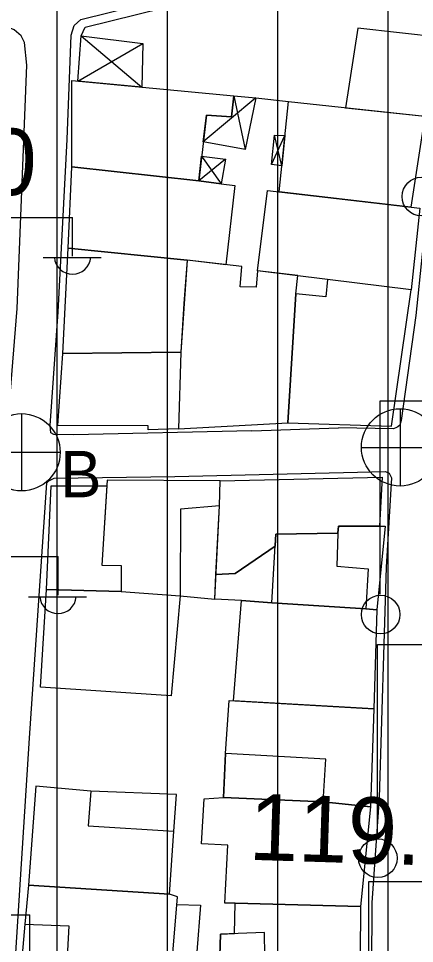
# Model space of a CAD drawing. Extents: x 417997 to 421451, y 4451742 to 4455216.
# Drawn here: x 419718.2 to 419754.1, y 4452722.7 to 4452806.4 of the extents above; entities that cross this region are included whole.
import ezdxf

# ---------------------------------------------------------------- set-up
doc = ezdxf.new("R2010")
doc.units = 0
for name, color, linetype in [('B_Mesken', 7, 'Continuous'), ('B_Sundurma', 7, 'Continuous'), ('B_Teras', 7, 'Continuous'), ('S_Elektrik_Diregi', 7, 'Continuous'), ('S_Rogar_Kapagi_Buski', 7, 'Continuous'), ('Sinir_Duvar_tek_tarafa_ait', 7, 'Continuous'), ('TR_ORTAYOGUNKONUT', 7, 'Continuous'), ('Y_Kot_Noktasi', 7, 'Continuous'), ('Y_Yol_Kotu', 7, 'Continuous'), ('Yol_Sose', 7, 'Continuous')]:
    doc.layers.add(name, color=color, linetype=linetype)

msp = doc.modelspace()

# ---------------------------------------------------------------- linework, layer by layer
at = {"layer": 'B_Mesken'}
for points in [[(419755.075, 4452797.561), (419755.725, 4452797.493), (419756.556, 4452804.702), (419749.003, 4452805.537), (419747.888, 4452798.337)], [(419723.07, 4452792.975), (419723.085, 4452800.781), (419737.753, 4452799.398), (419737.553, 4452797.521), (419735.278, 4452797.668), (419734.582, 4452791.729)], [(419741.861, 4452790.713), (419742.718, 4452798.896), (419755.075, 4452797.561), (419753.803, 4452789.344)], [(419722.746, 4452785.612), (419723.07, 4452792.975), (419734.582, 4452791.729), (419736.605, 4452791.432), (419737.846, 4452791.296), (419737.052, 4452784.123), (419733.542, 4452784.534)], [(419746.257, 4452782.8), (419739.916, 4452783.585), (419740.801, 4452790.835), (419754.625, 4452789.25), (419753.846, 4452781.854)], [(419722.266, 4452776.101), (419722.746, 4452785.612), (419733.542, 4452784.534), (419732.973, 4452776.207)], [(419739.916, 4452783.585), (419739.779, 4452782.081), (419738.348, 4452782.117), (419738.48, 4452783.956), (419733.542, 4452784.534), (419733.23, 4452780.605), (419732.973, 4452776.207), (419732.743, 4452769.26), (419742.646, 4452769.814), (419743.397, 4452781.483), (419743.56, 4452783.134)], [(419743.397, 4452781.483), (419742.646, 4452769.814), (419752.044, 4452769.526), (419753.846, 4452781.854), (419746.257, 4452782.8), (419746.099, 4452781.211)], [(419722.266, 4452776.101), (419732.973, 4452776.207), (419732.743, 4452769.26), (419730.015, 4452769.17), (419730.005, 4452769.542), (419721.819, 4452769.577)], [(419736.454, 4452762.291), (419736.529, 4452764.552), (419726.297, 4452764.618), (419725.81, 4452756.925), (419727.553, 4452756.917), (419727.549, 4452754.535), (419732.891, 4452754.148), (419736.029, 4452753.845)], [(419736.529, 4452764.552), (419751.194, 4452764.911), (419750.973, 4452760.462), (419747.236, 4452760.472), (419747.197, 4452759.828), (419741.56, 4452759.749), (419741.497, 4452758.667), (419737.878, 4452756.182), (419736.141, 4452756.073), (419736.454, 4452762.291)], [(419727.549, 4452754.535), (419720.779, 4452754.739), (419721.217, 4452764.101), (419726.265, 4452764.109), (419725.81, 4452756.925), (419727.553, 4452756.917)], [(419738.454, 4452753.74), (419736.029, 4452753.845), (419736.141, 4452756.073), (419737.878, 4452756.182), (419741.497, 4452758.667), (419741.56, 4452759.749), (419747.197, 4452759.828), (419747.236, 4452760.472), (419751.478, 4452760.461), (419750.716, 4452752.896), (419749.734, 4452752.973), (419741.194, 4452753.529)], [(419732.891, 4452754.148), (419732.076, 4452745.116), (419720.238, 4452745.885), (419720.779, 4452754.739), (419727.549, 4452754.535)], [(419737.744, 4452744.661), (419738.454, 4452753.74), (419741.194, 4452753.529), (419749.734, 4452752.973), (419750.716, 4452752.896), (419750.447, 4452743.935)], [(419737.02, 4452739.885), (419737.351, 4452744.684), (419750.447, 4452743.935), (419750.136, 4452735.06), (419745.861, 4452735.512), (419736.814, 4452735.894)], [(419724.813, 4452736.483), (419719.823, 4452736.925), (419719.144, 4452727.975), (419731.941, 4452727.145), (419732.337, 4452732.861), (419732.568, 4452736.178)], [(419737.875, 4452726.353), (419736.934, 4452726.347), (419737.223, 4452731.587), (419734.84, 4452731.698), (419735.061, 4452735.785), (419736.814, 4452735.894), (419745.861, 4452735.512), (419750.136, 4452735.06), (419749.251, 4452726.033)], [(419718.819, 4452724.456), (419718.331, 4452718.888), (419722.498, 4452718.657), (419731.948, 4452718.204), (419732.646, 4452726.906), (419731.941, 4452727.145), (419719.144, 4452727.975)], [(419737.823, 4452723.595), (419737.875, 4452726.353), (419749.251, 4452726.033), (419749.171, 4452717.089), (419747.877, 4452717.138), (419736.371, 4452717.645), (419736.562, 4452723.549)]]:
    msp.add_lwpolyline(points, close=True, dxfattribs=at)
at = {"layer": 'B_Sundurma'}
for p, q in [((419723.935, 4452804.824), (419729.425, 4452800.183)), ((419723.612, 4452800.731), (419729.518, 4452804.158)), ((419739.762, 4452799.219), (419734.993, 4452795.237)), ((419737.753, 4452799.398), (419738.792, 4452794.553)), ((419741.167, 4452793.187), (419742.395, 4452795.811)), ((419742.107, 4452793.062), (419741.46, 4452795.851)), ((419734.843, 4452793.955), (419736.605, 4452791.432)), ((419737.019, 4452793.669), (419734.582, 4452791.729))]:
    msp.add_line(p, q, dxfattribs=at)
for points in [[(419723.612, 4452800.731), (419723.935, 4452804.824), (419729.518, 4452804.158), (419729.425, 4452800.183)], [(419737.753, 4452799.398), (419739.762, 4452799.219), (419738.792, 4452794.553), (419734.993, 4452795.237), (419735.278, 4452797.668), (419737.553, 4452797.521)], [(419742.107, 4452793.062), (419741.167, 4452793.187), (419741.46, 4452795.851), (419742.395, 4452795.811)], [(419734.843, 4452793.955), (419737.019, 4452793.669), (419736.605, 4452791.432), (419734.582, 4452791.729)]]:
    msp.add_lwpolyline(points, close=True, dxfattribs=at)
at = {"layer": 'B_Teras'}
for points in [[(419736.029, 4452753.845), (419736.454, 4452762.291), (419732.925, 4452762.011), (419732.891, 4452754.148)], [(419741.194, 4452753.529), (419741.56, 4452759.749), (419747.197, 4452759.828), (419747.097, 4452756.828), (419749.951, 4452756.604), (419749.734, 4452752.973)], [(419737.02, 4452739.885), (419736.814, 4452735.894), (419745.861, 4452735.512), (419746.11, 4452739.384)], [(419724.813, 4452736.483), (419724.558, 4452733.328), (419732.337, 4452732.861), (419732.568, 4452736.178)], [(419719.144, 4452727.975), (419718.819, 4452724.456), (419722.815, 4452724.289), (419722.498, 4452718.657), (419731.948, 4452718.204), (419732.646, 4452726.906), (419731.941, 4452727.145)], [(419736.562, 4452723.549), (419736.371, 4452717.645), (419747.877, 4452717.138), (419747.947, 4452720.226), (419742.24, 4452720.676), (419742.052, 4452721.401), (419740.569, 4452721.579), (419740.554, 4452723.694)]]:
    msp.add_lwpolyline(points, close=True, dxfattribs=at)
at = {"layer": 'S_Elektrik_Diregi'}
for p, q in [((419716.15, 4452788.404), (419723.15, 4452788.404)), ((419723.15, 4452784.904), (419723.15, 4452788.404)), ((419720.49, 4452784.764), (419725.74, 4452784.764)), ((419751.032, 4452754.302), (419751.032, 4452771.802)), ((419751.032, 4452771.802), (419758.032, 4452771.802)), ((419714.831, 4452757.703), (419721.831, 4452757.703)), ((419721.831, 4452754.203), (419721.831, 4452757.703)), ((419719.171, 4452754.063), (419724.421, 4452754.063)), ((419750.774, 4452732.247), (419750.774, 4452749.747)), ((419750.774, 4452749.747), (419757.774, 4452749.747)), ((419750.009, 4452710.813), (419750.009, 4452728.313)), ((419750.009, 4452728.313), (419757.009, 4452728.313)), ((419712.289, 4452725.289), (419719.289, 4452725.289)), ((419719.289, 4452721.789), (419719.289, 4452725.289))]:
    msp.add_line(p, q, dxfattribs=at)
for centre in [(419754.76, 4452790.293), (419751.068, 4452752.466), (419750.81, 4452730.412)]:
    msp.add_circle(centre, 1.75, dxfattribs=at)
for centre in [(419723.151, 4452784.917), (419721.832, 4452754.216)]:
    msp.add_arc(centre, 1.658, 184.83843, 355.14641, dxfattribs=at)
at = {"layer": 'S_Rogar_Kapagi_Buski'}
for p, q in [((419752.828, 4452771.095), (419752.828, 4452764.095)), ((419718.523, 4452770.645), (419718.523, 4452763.645)), ((419715.023, 4452767.145), (419722.023, 4452767.145)), ((419749.328, 4452767.595), (419756.328, 4452767.595))]:
    msp.add_line(p, q, dxfattribs=at)
for centre in [(419752.828, 4452767.595), (419718.523, 4452767.145)]:
    msp.add_circle(centre, 3.5, dxfattribs=at)
at = {"layer": 'Sinir_Duvar_tek_tarafa_ait'}
for points in [[(419723.935, 4452804.824), (419724.277, 4452805.611), (419736.055, 4452808.541)], [(419739.762, 4452799.219), (419742.718, 4452798.896)], [(419732.592, 4452726.229), (419734.755, 4452726.163), (419734.085, 4452717.707)]]:
    msp.add_lwpolyline(points, dxfattribs=at)
at = {"layer": 'TR_ORTAYOGUNKONUT'}
for p, q in [((419721.752, 4452662.472), (419721.752, 4452848.943)), ((419721.752, 4452662.472), (419721.752, 4452848.943)), ((419731.752, 4452665.066), (419731.752, 4452847.643)), ((419731.752, 4452665.066), (419731.752, 4452847.643)), ((419741.752, 4452667.66), (419741.752, 4452846.343)), ((419741.752, 4452667.66), (419741.752, 4452846.343)), ((419751.752, 4452670.254), (419751.752, 4452845.043)), ((419751.752, 4452670.254), (419751.752, 4452845.043))]:
    msp.add_line(p, q, dxfattribs=at)
at = {"layer": 'Yol_Sose'}
for points in [[(419739.381, 4452769.076), (419723.227, 4452768.724), (419721.451, 4452768.748), (419721.177, 4452768.906), (419721.129, 4452769.561), (419721.846, 4452779.849), (419722.666, 4452795.447), (419723.009, 4452804.907), (419723.298, 4452805.778), (419723.907, 4452806.313), (419736.979, 4452809.582), (419756.348, 4452813.647), (419756.97, 4452813.559), (419757.447, 4452813.174), (419757.638, 4452812.056), (419756.546, 4452801.743), (419754.256, 4452779.53), (419752.922, 4452770.023), (419752.804, 4452769.593), (419752.618, 4452769.445), (419752.511, 4452769.387), (419752.239, 4452769.267), (419747.256, 4452769.35)], [(419688.305, 4452768.261), (419708.446, 4452768.073), (419716.835, 4452768.479), (419717.117, 4452768.847), (419717.287, 4452769.69), (419718.119, 4452780.16), (419719.012, 4452802.172), (419718.788, 4452804.242), (419718.486, 4452804.827), (419717.868, 4452805.375), (419717.029, 4452805.713), (419715.587, 4452805.801), (419711.715, 4452804.942), (419690.127, 4452799.73)], [(419739.381, 4452769.076), (419747.256, 4452769.35)], [(419725.667, 4452709.357), (419717.759, 4452710.11), (419717.58, 4452710.254), (419717.349, 4452710.709), (419717.786, 4452718.52), (419719.251, 4452741.262), (419720.831, 4452764.383), (419720.984, 4452764.576), (419721.491, 4452764.818), (419732.413, 4452764.952), (419751.518, 4452765.424), (419751.842, 4452765.255), (419752.052, 4452764.824), (419751.581, 4452756.738), (419750.93, 4452735.88), (419750.277, 4452726.383), (419750.167, 4452708.575), (419750.07, 4452708.042), (419749.887, 4452707.726), (419749.627, 4452707.562), (419749.236, 4452707.517), (419742.411, 4452707.77)]]:
    msp.add_lwpolyline(points, dxfattribs=at)

# ---------------------------------------------------------------- texts
at = {"layer": 'S_Rogar_Kapagi_Buski'}
msp.add_text('B', height=4.2, dxfattribs=at).set_placement((419722.023, 4452763.08))
at = {"layer": 'Y_Kot_Noktasi'}
msp.add_text('117.70 ', height=6, rotation=358.2043, dxfattribs=at).set_placement((419695.265, 4452791.135))
at = {"layer": 'Y_Yol_Kotu'}
msp.add_text('119.80 ', height=6, rotation=358.2043, dxfattribs=at).set_placement((419739.074, 4452730.273))

doc.saveas('drawing.dxf')
